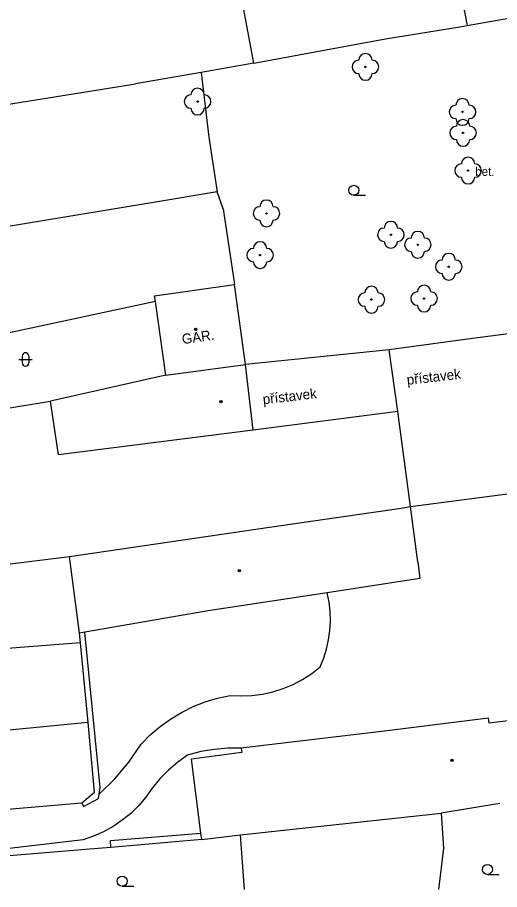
# Model space of a CAD drawing. Extents: x -595546 to -593986, y -1160845 to -1159202.
# Drawn here: x -595459.7 to -595423.5, y -1160843.2 to -1160777.9 of the extents above; entities that cross this region are included whole.
import ezdxf

# ---------------------------------------------------------------- set-up
doc = ezdxf.new("R2010")
doc.units = 0
for name, color, linetype in [('DOP - kresba z DSPS bez souradnic', 7, 'Continuous'), ('DOP - rozhrani ploch obecne', 7, 'Continuous'), ('Level 22', 7, 'Continuous'), ('Level 36', 7, 'Continuous'), ('Level 39', 7, 'Continuous'), ('TM - budovy zdene_ betonove - VP', 7, 'Continuous'), ('TM - letecke snimky - pomocna linie', 7, 'Continuous'), ('TM - plot drateny_ kovovy - VP', 7, 'Continuous'), ('TM - popis objektu', 7, 'Continuous'), ('TM - popis povrchu', 7, 'Continuous'), ('TM - poznamka', 7, 'Continuous'), ('TM - vjezd na pozemek', 7, 'Continuous')]:
    doc.layers.add(name, color=color, linetype=linetype)

msp = doc.modelspace()

# ---------------------------------------------------------------- linework, layer by layer
at = {"layer": 'DOP - kresba z DSPS bez souradnic'}
for points in [[(-595449.31, -1160799.16), (-595468.68, -1160803.31)], [(-595453.44, -1160835.58), (-595454.61, -1160823.94)], [(-595453.53, -1160836.1), (-595453.44, -1160835.58)], [(-595454.71, -1160837.02), (-595453.58, -1160836.42)], [(-595453.58, -1160836.42), (-595453.53, -1160836.1)], [(-595454.82, -1160836.75), (-595454.71, -1160837.02)], [(-595452.68, -1160839.56), (-595445.9, -1160839.01)], [(-595452.66, -1160840.09), (-595452.68, -1160839.56)]]:
    msp.add_lwpolyline(points, dxfattribs=at)
at = {"layer": 'DOP - rozhrani ploch obecne'}
for points in [[(-595462.82, -1160784.77), (-595450.81, -1160782.85)], [(-595445.3, -1160786.84), (-595444.68, -1160790.93)], [(-595467.31, -1160808.29), (-595457.18, -1160806.64)], [(-595463.66, -1160819.26), (-595455.75, -1160818.27)], [(-595454.92, -1160824.74), (-595454.99, -1160824.01)], [(-595454.92, -1160824.74), (-595461.08, -1160825.21)], [(-595454.35, -1160830.73), (-595454.92, -1160824.74)], [(-595454.35, -1160830.73), (-595466.49, -1160831.88)], [(-595453.87, -1160835.94), (-595454.35, -1160830.73)], [(-595454.82, -1160836.75), (-595453.87, -1160835.94)], [(-595466.84, -1160837.76), (-595454.82, -1160836.75)], [(-595427.89, -1160837.52), (-595427.71, -1160840.14)], [(-595442.622, -1160843.241), (-595442.92, -1160839.14)], [(-595445.84, -1160839.48), (-595452.66, -1160840.09)], [(-595453.62, -1160840.17), (-595461.2, -1160840.8)], [(-595452.66, -1160840.09), (-595453.62, -1160840.17)], [(-595427.71, -1160840.14), (-595428.088, -1160843.241)]]:
    msp.add_lwpolyline(points, dxfattribs=at)
at = {"layer": 'Level 22'}
for centre in [(-595433.56, -1160781.57), (-595446.15, -1160784.17), (-595426.28, -1160784.95), (-595426.24, -1160786.52), (-595425.86, -1160789.34), (-595440.98, -1160792.55), (-595431.65, -1160794.15), (-595429.63, -1160794.9), (-595441.46, -1160795.68), (-595427.31, -1160796.55), (-595433.11, -1160799.02), (-595429.16, -1160798.94)]:
    msp.add_circle(centre, 0.05, dxfattribs=at)
for centre, start, end in [((-595433.56, -1160781.07), 0, 180), ((-595434.06, -1160781.57), 90, 270), ((-595433.06, -1160781.57), 270, 90), ((-595433.56, -1160782.07), 180, 0), ((-595446.15, -1160783.67), 0, 180), ((-595446.65, -1160784.17), 90, 270), ((-595445.65, -1160784.17), 270, 90), ((-595426.28, -1160784.45), 0, 180), ((-595446.15, -1160784.67), 180, 0), ((-595426.78, -1160784.95), 90, 270), ((-595425.78, -1160784.95), 270, 90), ((-595426.28, -1160785.45), 180, 0), ((-595426.24, -1160786.02), 0, 180), ((-595426.74, -1160786.52), 90, 270), ((-595425.74, -1160786.52), 270, 90), ((-595426.24, -1160787.02), 180, 0), ((-595425.86, -1160788.84), 0, 180), ((-595426.36, -1160789.34), 90, 270), ((-595425.36, -1160789.34), 270, 90), ((-595425.86, -1160789.84), 180, 0), ((-595441.48, -1160792.55), 90, 270), ((-595440.98, -1160792.05), 0, 180), ((-595440.48, -1160792.55), 270, 90), ((-595440.98, -1160793.05), 180, 0), ((-595431.65, -1160793.65), 0, 180), ((-595432.15, -1160794.15), 90, 270), ((-595431.15, -1160794.15), 270, 90), ((-595429.63, -1160794.4), 0, 180), ((-595441.46, -1160795.18), 0, 180), ((-595431.65, -1160794.65), 180, 0), ((-595430.13, -1160794.9), 90, 270), ((-595429.13, -1160794.9), 270, 90), ((-595441.96, -1160795.68), 90, 270), ((-595440.96, -1160795.68), 270, 90), ((-595429.63, -1160795.4), 180, 0), ((-595427.31, -1160796.05), 0, 180), ((-595441.46, -1160796.18), 180, 0), ((-595427.81, -1160796.55), 90, 270), ((-595426.81, -1160796.55), 270, 90), ((-595427.31, -1160797.05), 180, 0), ((-595429.16, -1160798.44), 0, 180), ((-595433.61, -1160799.02), 90, 270), ((-595433.11, -1160798.52), 0, 180), ((-595432.61, -1160799.02), 270, 90), ((-595429.66, -1160798.94), 90, 270), ((-595428.66, -1160798.94), 270, 90), ((-595433.11, -1160799.52), 180, 0), ((-595429.16, -1160799.44), 180, 0)]:
    msp.add_arc(centre, 0.5, start, end, dxfattribs=at)
at = {"layer": 'Level 36'}
for p, q in [((-595434.43, -1160791.195), (-595433.555, -1160791.195)), ((-595459.556, -1160803.496), (-595458.556, -1160803.496)), ((-595459.306, -1160803.246), (-595459.306, -1160803.746)), ((-595458.806, -1160803.246), (-595458.806, -1160803.746)), ((-595424.41, -1160842.105), (-595423.535, -1160842.105)), ((-595451.8, -1160842.995), (-595450.925, -1160842.995))]:
    msp.add_line(p, q, dxfattribs=at)
for centre in [(-595434.43, -1160790.82), (-595424.41, -1160841.73), (-595451.8, -1160842.62)]:
    msp.add_circle(centre, 0.375, dxfattribs=at)
for centre, start, end in [((-595459.056, -1160803.246), 0, 180), ((-595459.056, -1160803.746), 180, 0)]:
    msp.add_arc(centre, 0.25, start, end, dxfattribs=at)
at = {"layer": 'Level 39'}
for centre, radius in [((-595446.29, -1160801.25), 0.09), ((-595446.29, -1160801.25), 0.0398), ((-595444.4, -1160806.67), 0.09), ((-595444.4, -1160806.67), 0.0398), ((-595443.02, -1160819.34), 0.09), ((-595443.02, -1160819.34), 0.0398), ((-595427.07, -1160833.56), 0.09), ((-595427.07, -1160833.56), 0.0398)]:
    msp.add_circle(centre, radius, dxfattribs=at)
at = {"layer": 'TM - budovy zdene_ betonove - VP'}
for points in [[(-595441.92, -1160781.28), (-595444.23, -1160768.98)], [(-595426.84, -1160773.8), (-595425.93, -1160778.47)], [(-595425.93, -1160778.47), (-595408.19, -1160775.33)], [(-595432.06, -1160779.47), (-595426.49, -1160778.56)], [(-595426.49, -1160778.56), (-595425.93, -1160778.47)], [(-595436.54, -1160780.29), (-595432.06, -1160779.47)], [(-595441.92, -1160781.28), (-595436.54, -1160780.29)], [(-595449.37, -1160798.74), (-595443.38, -1160797.88)], [(-595442.56, -1160803.87), (-595443.38, -1160797.88)], [(-595449.31, -1160799.16), (-595449.37, -1160798.74)], [(-595448.52, -1160804.69), (-595449.31, -1160799.16)], [(-595422.25, -1160801.5), (-595425.52, -1160801.94)], [(-595425.52, -1160801.94), (-595431.77, -1160802.78)], [(-595431.77, -1160802.78), (-595442.56, -1160803.87)], [(-595431.14, -1160807.41), (-595431.77, -1160802.78)], [(-595448.52, -1160804.69), (-595442.56, -1160803.87)], [(-595441.99, -1160808.8), (-595442.56, -1160803.87)], [(-595448.52, -1160804.69), (-595457.18, -1160806.64)], [(-595456.57, -1160810.66), (-595457.18, -1160806.64)], [(-595431.14, -1160807.41), (-595441.99, -1160808.8)], [(-595430.18, -1160814.53), (-595431.14, -1160807.41)], [(-595441.99, -1160808.8), (-595456.57, -1160810.66)], [(-595430.18, -1160814.53), (-595418.52, -1160813)], [(-595440.76, -1160816.08), (-595430.88, -1160814.64)], [(-595430.88, -1160814.64), (-595430.18, -1160814.53)], [(-595429.62, -1160818.68), (-595430.18, -1160814.53)], [(-595455.75, -1160818.27), (-595440.76, -1160816.08)], [(-595454.99, -1160824.01), (-595455.75, -1160818.27)], [(-595429.62, -1160818.68), (-595429.48, -1160819.93)], [(-595429.48, -1160819.93), (-595436.43, -1160820.99)], [(-595436.43, -1160820.99), (-595445.35, -1160822.35)], [(-595445.35, -1160822.35), (-595454.61, -1160823.94)], [(-595454.61, -1160823.94), (-595454.99, -1160824.01)], [(-595424.32, -1160830.39), (-595431.92, -1160831.35)], [(-595424.28, -1160830.78), (-595424.32, -1160830.39)], [(-595418.42, -1160830.05), (-595424.28, -1160830.78)], [(-595431.92, -1160831.35), (-595442.87, -1160832.64)], [(-595442.83, -1160832.97), (-595446.61, -1160833.46)], [(-595442.87, -1160832.64), (-595442.83, -1160832.97)], [(-595445.9, -1160839.01), (-595446.61, -1160833.46)], [(-595423.47, -1160836.79), (-595427.89, -1160837.52)], [(-595442.92, -1160839.14), (-595427.89, -1160837.52)], [(-595445.84, -1160839.48), (-595445.9, -1160839.01)], [(-595445.84, -1160839.48), (-595442.92, -1160839.14)]]:
    msp.add_lwpolyline(points, dxfattribs=at)
at = {"layer": 'TM - letecke snimky - pomocna linie'}
for points in [[(-595449.61, -1160791.75), (-595461.43, -1160793.72), (-595462.1, -1160790.12)], [(-595436.96, -1160826.54), (-595436.69, -1160825.88), (-595436.48, -1160825.21), (-595436.32, -1160824.51), (-595436.23, -1160823.81), (-595436.19, -1160823.1), (-595436.21, -1160822.39), (-595436.29, -1160821.69), (-595436.43, -1160820.99)], [(-595443.71, -1160828.69), (-595442.9, -1160828.73), (-595442.09, -1160828.7), (-595441.29, -1160828.6), (-595440.5, -1160828.42), (-595439.73, -1160828.18), (-595438.99, -1160827.87), (-595438.27, -1160827.49), (-595437.59, -1160827.04), (-595436.96, -1160826.54)], [(-595450.38, -1160832.34), (-595449.7, -1160831.65), (-595448.96, -1160831.03), (-595448.18, -1160830.46), (-595447.35, -1160829.96), (-595446.48, -1160829.53), (-595445.58, -1160829.18), (-595444.66, -1160828.89), (-595443.71, -1160828.69)], [(-595453.53, -1160836.1), (-595452.36, -1160834.95), (-595451.31, -1160833.69), (-595450.38, -1160832.34)], [(-595446.9, -1160833.16), (-595447.64, -1160833.69), (-595448.34, -1160834.28), (-595448.98, -1160834.94), (-595449.55, -1160835.65)], [(-595442.87, -1160832.64), (-595443.89, -1160832.64), (-595444.91, -1160832.73), (-595445.91, -1160832.9), (-595446.9, -1160833.16)], [(-595449.55, -1160835.65), (-595450.03, -1160836.32), (-595450.56, -1160836.95), (-595451.15, -1160837.53), (-595451.79, -1160838.05), (-595452.47, -1160838.51), (-595453.2, -1160838.91), (-595453.95, -1160839.24), (-595454.73, -1160839.51)], [(-595454.73, -1160839.51), (-595462, -1160840.37), (-595469.28, -1160841.22), (-595476.55, -1160842.06)]]:
    msp.add_lwpolyline(points, dxfattribs=at)
at = {"layer": 'TM - plot drateny_ kovovy - VP'}
for points in [[(-595441.92, -1160781.28), (-595445.88, -1160781.98)], [(-595445.88, -1160781.98), (-595450.81, -1160782.85)], [(-595445.88, -1160781.98), (-595445.3, -1160786.84)], [(-595444.68, -1160790.93), (-595449.61, -1160791.75)], [(-595444.22, -1160792.22), (-595443.38, -1160797.88)]]:
    msp.add_lwpolyline(points, dxfattribs=at)
at = {"layer": 'TM - vjezd na pozemek'}
msp.add_lwpolyline([(-595444.22, -1160792.22), (-595444.68, -1160790.93)], dxfattribs=at)

# ---------------------------------------------------------------- texts
at = {"layer": 'TM - popis objektu'}
msp.add_text('GAR.', height=0.75, rotation=8.17027, dxfattribs=at).set_placement((-595447.27, -1160802.36))
at = {"layer": 'TM - popis povrchu'}
msp.add_text('bet.', height=0.65, dxfattribs=at).set_placement((-595425.33, -1160789.74))
at = {"layer": 'TM - poznamka'}
for p in [(-595430.42, -1160805.41), (-595441.22, -1160806.87)]:
    msp.add_text('přístavek', height=0.75, rotation=6.61483, dxfattribs=at).set_placement(p)

doc.saveas('drawing.dxf')
